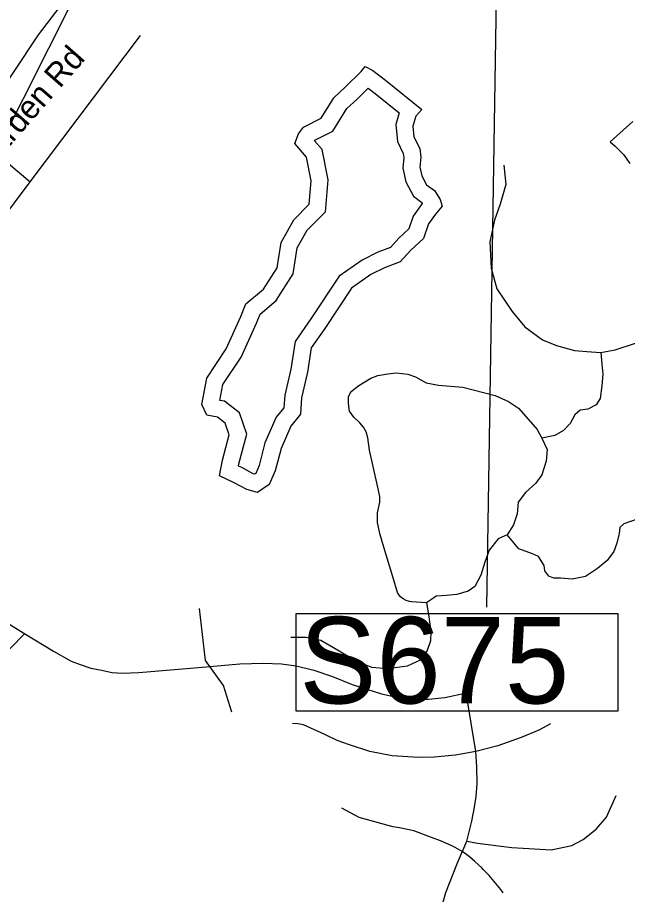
# Model space of a CAD drawing. Extents: x 1662474 to 1856135, y 779280 to 917889.
# Drawn here: x 1740276 to 1742746, y 858167 to 861715 of the extents above; entities that cross this region are included whole.
import ezdxf

# ---------------------------------------------------------------- set-up
doc = ezdxf.new("R2010")
doc.units = 0
for name, color, linetype in [('Exist Hydrographic Misc Water Feature', 7, 'Continuous'), ('Exist Hydrographic Pond Over 1500 Sq Ft', 7, 'Continuous'), ('Exist Road Non-System Type 51', 7, 'Continuous'), ('Exist Road Non-System Type 51 Label', 7, 'Continuous'), ('Exist Road Secondary Structure Standard Bridge Number Label', 7, 'Continuous'), ('Old_Level_44', 7, 'Continuous'), ('Scratch_Level_6', 7, 'Continuous')]:
    doc.layers.add(name, color=color, linetype=linetype)

msp = doc.modelspace()

# ---------------------------------------------------------------- linework, layer by layer
at = {"layer": 'Exist Hydrographic Misc Water Feature'}
for points in [[(1741143.4, 858904), (1741110.4, 859012.9), (1741036.5, 859112.9), (1741013.4, 859323.5)], [(1742242.7, 858173.4), (1742232.8, 858187.5), (1742185.2, 858243.9), (1742163.3, 858266.1), (1742155.3, 858274.1), (1742127.6, 858300.3), (1742105.7, 858318.5), (1742089.9, 858330.7), (1742076, 858340.8), (1742048.1, 858357), (1742032.1, 858365.2), (1741988.2, 858383.5), (1741952.3, 858397.8), (1741880.5, 858424.5), (1741822.5, 858436.9), (1741796.7, 858441.1), (1741770.6, 858447.3), (1741658.9, 858478.2), (1741589.2, 858516.5)]]:
    msp.add_lwpolyline(points, dxfattribs=at)
at = {"layer": 'Exist Hydrographic Pond Over 1500 Sq Ft'}
msp.add_lwpolyline([(1741766.1, 861461.6), (1741912.4, 861343), (1741888.7, 861315.3), (1741876.8, 861275.8), (1741880.8, 861232.3), (1741904.5, 861184.9), (1741908.5, 861149.3), (1741904.5, 861109.8), (1741912.4, 861074.2), (1741932.2, 861038.6), (1741963.9, 861014.9), (1741987.6, 860979.3), (1741995.5, 860951.6), (1741967.8, 860920), (1741940.1, 860880.5), (1741920.3, 860821.2), (1741868.9, 860773.7), (1741825.4, 860726.3), (1741762.1, 860702.5), (1741706.7, 860674.9), (1741627.6, 860619.5), (1741520.8, 860457.4), (1741465.4, 860378.4), (1741449.6, 860279.5), (1741425.9, 860176.7), (1741421.9, 860109.5), (1741382.4, 860062.1), (1741342.8, 859971.2), (1741319.1, 859880.2), (1741295.3, 859824.9), (1741247.9, 859793.2), (1741204.3, 859805.1), (1741152.9, 859832.8), (1741093.6, 859860.5), (1741105.4, 859923.7), (1741133.1, 860026.5), (1741117.3, 860073.9), (1741085.7, 860097.7), (1741042.1, 860105.6), (1741022.4, 860149.1), (1741042.1, 860255.8), (1741121.3, 860374.4), (1741180.6, 860504.9), (1741200.4, 860556.3), (1741271.6, 860615.6), (1741327, 860702.5), (1741342.8, 860805.3), (1741394.2, 860896.3), (1741457.5, 860959.5), (1741465.4, 861054.4), (1741445.6, 861149.3), (1741398.2, 861204.6), (1741414, 861244.2), (1741433.8, 861271.9), (1741505, 861307.4), (1741556.4, 861390.5), (1741603.9, 861433.9), (1741667.2, 861497.2), (1741683, 861517), (1741714.6, 861501.2)], close=True, dxfattribs=at)
at = {"layer": 'Exist Road Non-System Type 51'}
for p, q in [((1740327.2, 861050.8), (1740774, 861642.1)), ((1740089, 861250.5), (1740327.2, 861050.8)), ((1742131.6, 858745.5), (1742093.9, 858974.9))]:
    msp.add_line(p, q, dxfattribs=at)
for points in [[(1740681.2, 862075), (1740637.1, 862015.3), (1740604.3, 861970.9), (1740447.3, 861760.1), (1740359.7, 861644.9), (1740152.7, 861335.7)], [(1742767.1, 861294.6), (1742675, 861212.2), (1742696.2, 861194.9), (1742731.1, 861158.9), (1742755.1, 861124.8)], [(1742244.4, 861117.9), (1742253.5, 861039.2), (1742230.4, 860960.4), (1742207, 860895.4), (1742188.6, 860807.4), (1742193.1, 860701.2), (1742216.5, 860617.7), (1742278.1, 860525), (1742330.4, 860463.1), (1742401, 860411.1), (1742458.5, 860388.2), (1742530.4, 860367.4), (1742581.4, 860363.1), (1742638.2, 860359.7)], [(1739807.1, 859525.9), (1739856.1, 859638.4), (1739879, 859754.4), (1739869.6, 859887.2), (1739849.6, 859999.9), (1739842.2, 860074.9), (1739843.4, 860210.4), (1739860.4, 860312.2), (1739877.1, 860390.7), (1739913.1, 860479.1), (1740004.4, 860619.8), (1740327.2, 861050.8)], [(1742638.2, 860359.7), (1742695.5, 860370.2), (1742778.6, 860397.2), (1742841.6, 860425.4), (1742889.9, 860454.7), (1742915.9, 860479.4), (1742945.1, 860515.4)], [(1742638.2, 860359.7), (1742642.1, 860312.4), (1742645.9, 860271.5), (1742641.6, 860224.8), (1742634.4, 860173.4), (1742618.9, 860147.6), (1742585.5, 860129.8), (1742554.2, 860125.9), (1742532.5, 860106.9), (1742512.9, 860072.9), (1742486.2, 860043.4), (1742451.4, 860023.5), (1742398.9, 860013.2)], [(1741932.2, 859346.4), (1741871.5, 859351), (1741863.1, 859352.2), (1741850, 859356.2), (1741837.9, 859362.7), (1741827.1, 859371.4), (1741818.5, 859382.1), (1741814.4, 859388.9), (1741790.9, 859465.2), (1741758.6, 859571.6), (1741743.4, 859626.7), (1741733.9, 859672.4), (1741733.9, 859710.4), (1741743.4, 859754), (1741743.4, 859776.8), (1741733.9, 859820.5), (1741701.6, 859964.9), (1741694, 860014.2), (1741688.2, 860039), (1741676.9, 860058), (1741661.6, 860075.1), (1741637, 860097.9), (1741619.9, 860122.6), (1741616.1, 860153), (1741616.1, 860181.5), (1741627.5, 860202.4), (1741657.4, 860225.9), (1741706.2, 860255.2), (1741735.4, 860266.2), (1741775, 860273.4), (1741810.4, 860277.9), (1741856.4, 860271.8), (1741887.4, 860261.8), (1741930.4, 860237.1), (1741979.8, 860227.2), (1742078.9, 860219.8), (1742168.1, 860196.2), (1742210.4, 860185.2), (1742263.8, 860161), (1742304.1, 860134), (1742334.4, 860100.7), (1742379.8, 860048.2), (1742398.9, 860013.2)], [(1742398.9, 860013.2), (1742420.1, 859967.4), (1742416.5, 859920.6), (1742398.9, 859864.7), (1742374.5, 859831.4), (1742332.5, 859793), (1742302.9, 859754.4), (1742299.4, 859707.2), (1742283.6, 859661.9), (1742259, 859621.7)], [(1739259.8, 859856.4), (1739345.9, 859805.5), (1739435.1, 859745), (1739551.8, 859670.7), (1739661.5, 859605), (1740049.9, 859380.3), (1740257.9, 859251.5), (1740302, 859223.4)], [(1742784.1, 859685.7), (1742730.9, 859666.2), (1742714.1, 859651.4), (1742711.5, 859627.2), (1742702, 859588.1), (1742690.2, 859554.4), (1742663.1, 859518), (1742624.1, 859486.2), (1742575.8, 859453.9), (1742521.1, 859442.9), (1742474.2, 859446.9), (1742448, 859446.6), (1742427, 859455.2), (1742411.2, 859476.5), (1742407.9, 859497.2), (1742385, 859534.2), (1742360.6, 859544.5), (1742306.2, 859565.5), (1742259, 859621.7)], [(1742259, 859621.7), (1742222.2, 859605.9), (1742185.5, 859560.2), (1742168.1, 859511.4), (1742152.4, 859458.9), (1742128, 859413.2), (1742099.9, 859393.9), (1742054.5, 859380.2), (1742011, 859376.5), (1741970.6, 859373.4), (1741947.8, 859357.4), (1741932.2, 859346.4)], [(1741932.2, 859346.4), (1741940.6, 859299.6), (1741949.6, 859231.4), (1741947.8, 859192.8), (1741933.9, 859154.4), (1741905.8, 859114.4), (1741853.2, 859089.9), (1741774.5, 859079.4), (1741709.9, 859084.7), (1741644.9, 859111.9), (1741555.9, 859164.9), (1741503.4, 859194.6), (1741444.1, 859206.7), (1741382.9, 859206.9)], [(1739314.6, 858599.4), (1739369.9, 858679.9), (1739379.6, 858692.1), (1739391.5, 858702.5), (1739434.8, 858734.7), (1739439.6, 858738.1), (1739454.2, 858746), (1739467.9, 858750.9), (1739516.1, 858764.2), (1739529.1, 858766.9), (1739545.1, 858767.6), (1739550.6, 858767.2), (1739652, 858757.1), (1739765.4, 858762.1), (1739862.8, 858794.9), (1739929.1, 858838.2), (1740303.4, 859219.9)], [(1740302, 859223.4), (1740421.2, 859151.3), (1740492.8, 859111.2), (1740530, 859096.9), (1740573, 859082.6), (1740616, 859074), (1740659, 859065.4), (1740699.1, 859062.5), (1740767.8, 859065.4), (1740911.1, 859076.9), (1741008.5, 859085.5), (1741175.5, 859099.8), (1741270, 859102.6), (1741344.5, 859099.8), (1741404.7, 859091.2), (1741476.3, 859074), (1741550.8, 859048.2), (1741631, 859016.7), (1741694, 858996.7), (1741749.1, 858978.6), (1741804.4, 858965.9), (1741880.9, 858957.4), (1741940.4, 858957.4), (1742006.3, 858963.8), (1742093.4, 858982.9)], [(1742131.6, 858745.5), (1742049.9, 858730.9), (1741962.6, 858721.9), (1741899.6, 858721.2), (1741792.6, 858727.4), (1741701.8, 858744.8), (1741619.9, 858772.1), (1741569.8, 858790.2), (1741520.1, 858813.8), (1741434.4, 858853.4), (1741411, 858856.9), (1741390, 858857.9)], [(1742434.4, 858857.4), (1742386.4, 858832.2), (1742314.6, 858802), (1742221.1, 858768.7), (1742131.6, 858745.5)], [(1742094.6, 858382.6), (1742115.4, 858463.4), (1742126.1, 858520.1), (1742132.5, 858562.9), (1742137.2, 858614.4), (1742136.1, 858682.6), (1742131.6, 858745.5)], [(1742094.6, 858382.6), (1742138.2, 858373.7), (1742277.6, 858356.4), (1742436.4, 858347.1), (1742519.6, 858365), (1742566.4, 858389.4), (1742619.4, 858430.9), (1742660, 858479.7), (1742699.6, 858567.9)], [(1741973.4, 858045), (1742009.9, 858174.7), (1742057.9, 858294.7), (1742094.6, 858382.6)]]:
    msp.add_lwpolyline(points, dxfattribs=at)
at = {"layer": 'Exist Road Secondary Structure Standard Bridge Number Label'}
msp.add_line((1740579.3, 861943.7), (1738963.4, 858735.2), dxfattribs=at)
at = {"layer": 'Old_Level_44'}
msp.add_lwpolyline([(1741723.7, 861407.9), (1741821.3, 861328.8), (1741807.5, 861282.8), (1741813.8, 861213.3), (1741837.9, 861165.2), (1741839.7, 861148.9), (1741835.4, 861105.6), (1741847.8, 861049.6), (1741879.5, 860992.6), (1741913.4, 860967.2), (1741915.5, 860964.1), (1741913.9, 860962.3), (1741878.4, 860911.6), (1741861, 860859.5), (1741820.4, 860822.1), (1741786.1, 860784.6), (1741734.7, 860765.4), (1741671.6, 860733.8), (1741577.7, 860668.1), (1741464.2, 860495.9), (1741400.4, 860404.7), (1741382.4, 860292.6), (1741357.9, 860186.5), (1741354.9, 860136), (1741323.5, 860098.4), (1741277.9, 859993.6), (1741254.2, 859902.5), (1741240.5, 859870.5), (1741235.8, 859867.4), (1741229.9, 859869.1), (1741183.6, 859894), (1741170.6, 859900), (1741172.2, 859908.5), (1741204.6, 860028.6), (1741175.4, 860115.9), (1741113.8, 860162.1), (1741095, 860165.5), (1741106.9, 860229.5), (1741181.3, 860341), (1741243.7, 860478.4), (1741257.8, 860515.1), (1741323.6, 860569.8), (1741392.4, 860677.9), (1741408.5, 860782.6), (1741449.2, 860854.5), (1741523.6, 860928.9), (1741534.4, 861058.6), (1741509, 861180.5), (1741478.2, 861216.4), (1741479.6, 861218.2), (1741552.9, 861254.9), (1741609.6, 861346.4), (1741651.2, 861384.5), (1741695.9, 861429.2)], close=True, dxfattribs=at)
at = {"layer": 'Scratch_Level_6'}
msp.add_line((1742221.3, 862244.4), (1742174.3, 859329.8), dxfattribs=at)
msp.add_lwpolyline([(1741404.3, 859304), (1742706.9, 859304), (1742706.9, 858909.1), (1741404.3, 858909.1)], close=True, dxfattribs=at)

# ---------------------------------------------------------------- texts
at = {"layer": 'Exist Road Non-System Type 51 Label'}
msp.add_text('New Garden Rd', height=95, rotation=48.9084, dxfattribs=at).set_placement((1739955.4, 860861.2))
at = {"layer": 'Scratch_Level_6'}
msp.add_text('S675', height=350, dxfattribs=at).set_placement((1741416.8, 858939.7))

doc.saveas('drawing.dxf')
